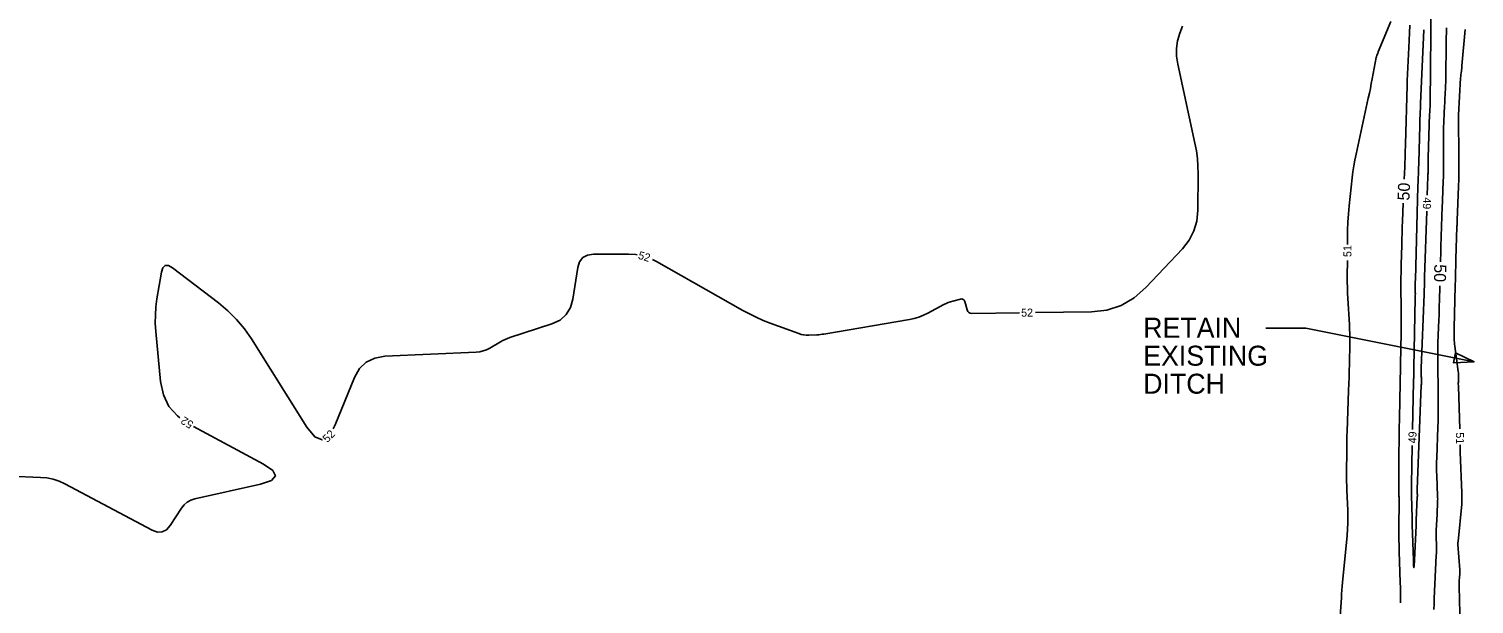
# Model space of a CAD drawing. Extents: x 2384780 to 2405861, y 547869 to 573706.
# Drawn here: x 2397366.4 to 2397727.5, y 553408.4 to 553552.3 of the extents above; entities that cross this region are included whole.
import ezdxf

# ---------------------------------------------------------------- set-up
doc = ezdxf.new("R2010")
doc.units = 0
for name, color, linetype in [('Old_Level_5', 7, 'Continuous'), ('Old_Level_60', 7, 'Continuous'), ('Old_Level_61', 7, 'Continuous')]:
    doc.layers.add(name, color=color, linetype=linetype)

msp = doc.modelspace()

# ---------------------------------------------------------------- linework, layer by layer
at = {"layer": 'Old_Level_5'}
for p in [(2397675.4739, 553477.44006), (2397727.53545, 553469.02776)]:
    msp.add_line(p, (2397685.4739, 553477.44006), dxfattribs=at)
msp.add_lwpolyline([(2397722.87769, 553471.23406), (2397727.53545, 553469.02776), (2397722.3874, 553468.78261)], close=True, dxfattribs=at)
at = {"layer": 'Old_Level_60'}
for points in [[(2397715.83775, 553510.65225), (2397715.99175, 553515.36175), (2397716.0005, 553515.62425), (2397716.0095, 553515.8865), (2397716.019, 553516.14875), (2397716.029, 553516.41125), (2397716.06175, 553517.26825), (2397716.06775, 553517.45175), (2397716.0715, 553517.6355), (2397716.07275, 553517.81925), (2397716.072, 553518.003), (2397716.06075, 553519.0885), (2397716.05975, 553519.32125), (2397716.061, 553519.55375), (2397716.06475, 553519.78625), (2397716.071, 553520.019), (2397716.43, 553531.048), (2397716.43925, 553531.31225), (2397716.45, 553531.57625), (2397716.46225, 553531.84025), (2397716.47625, 553532.10425), (2397716.5235, 553532.96625), (2397716.53275, 553533.151), (2397716.54, 553533.33575), (2397716.545, 553533.52075), (2397716.54825, 553533.7055), (2397716.848, 553559.64675)], [(2397617.9715, 553481.34025), (2397631.89475, 553481.53375), (2397635.7865, 553481.9525), (2397639.3585, 553483.09575), (2397642.61075, 553484.96375), (2397645.54325, 553487.5565), (2397654.68225, 553497.2965), (2397656.347, 553499.41525), (2397657.5415, 553501.722), (2397658.26575, 553504.2165), (2397658.51975, 553506.899), (2397658.5815, 553515.96875), (2397658.5415, 553517.9065), (2397658.3945, 553519.8335), (2397658.141, 553521.749), (2397657.7805, 553523.65375), (2397653.468, 553543.448), (2397653.18, 553545.4095), (2397653.175, 553547.351), (2397653.45275, 553549.2725), (2397654.01375, 553551.17425), (2397654.67075, 553552.9435)], [(2397695.8885, 553498.34225), (2397695.89675, 553499.887), (2397695.93275, 553501.92075), (2397696.019, 553503.95175), (2397696.1555, 553505.98), (2397696.3425, 553508.0055), (2397697.075, 553514.9975), (2397697.25275, 553516.4925), (2397697.47175, 553517.98075), (2397697.732, 553519.46225), (2397698.03375, 553520.93725), (2397701.10225, 553534.94425), (2397701.3615, 553536.1475), (2397701.61225, 553537.3525), (2397701.8545, 553538.55925), (2397702.08825, 553539.7675), (2397703.106, 553545.12825), (2397703.13625, 553545.26875), (2397703.1735, 553545.407), (2397703.2175, 553545.54325), (2397703.26825, 553545.6775), (2397703.446, 553546.1125), (2397703.484, 553546.20575), (2397703.522, 553546.299), (2397703.56, 553546.39225), (2397703.59825, 553546.4855), (2397706.706, 553554.1)], [(2397714.98325, 553552.0455), (2397714.12275, 553533.63025), (2397714.1215, 553533.60125), (2397714.12, 553533.5725), (2397714.11875, 553533.5435), (2397714.11775, 553533.51475), (2397714.11375, 553533.4205), (2397714.113, 553533.40025), (2397714.11225, 553533.38), (2397714.1115, 553533.36), (2397714.111, 553533.33975), (2397714.03375, 553530.499), (2397714.017, 553529.89025), (2397714.0005, 553529.28175), (2397713.98375, 553528.673), (2397713.96725, 553528.06425), (2397713.71525, 553518.829), (2397713.698, 553518.23975), (2397713.6785, 553517.65075), (2397713.6565, 553517.06175), (2397713.6325, 553516.473), (2397713.55, 553514.54925), (2397713.53325, 553514.137), (2397713.518, 553513.72475), (2397713.50425, 553513.3125), (2397713.49225, 553512.9), (2397712.857, 553489.50125), (2397712.84675, 553489.0575), (2397712.8405, 553488.61375), (2397712.83825, 553488.17), (2397712.83975, 553487.726), (2397712.851, 553486.276), (2397712.8525, 553485.9655), (2397712.8515, 553485.65475), (2397712.8485, 553485.344), (2397712.84325, 553485.03325), (2397712.48275, 553467.47025), (2397712.47575, 553467.12425), (2397712.469, 553466.778), (2397712.4625, 553466.432), (2397712.45625, 553466.086), (2397712.43625, 553464.9555), (2397712.43175, 553464.71325), (2397712.42725, 553464.471), (2397712.4225, 553464.22875), (2397712.41775, 553463.9865), (2397712.17275, 553452.09125)], [(2397725.27175, 553552.07975), (2397724.49175, 553542.99), (2397724.4875, 553542.937), (2397724.48425, 553542.88375), (2397724.48175, 553542.8305), (2397724.48025, 553542.77725), (2397724.4765, 553542.60325), (2397724.47525, 553542.566), (2397724.47275, 553542.529), (2397724.469, 553542.492), (2397724.46425, 553542.455), (2397724.276, 553541.161), (2397724.23875, 553540.8835), (2397724.20775, 553540.60525), (2397724.183, 553540.3265), (2397724.1645, 553540.047), (2397723.64975, 553530.69525), (2397723.64675, 553530.63925), (2397723.64425, 553530.58325), (2397723.642, 553530.527), (2397723.64, 553530.471), (2397723.634, 553530.2875), (2397723.633, 553530.24825), (2397723.63225, 553530.209), (2397723.632, 553530.16975), (2397723.63225, 553530.13025), (2397723.73425, 553520.2855), (2397723.74225, 553518.416), (2397723.7275, 553516.54675), (2397723.69, 553514.678), (2397723.62975, 553512.8095), (2397723.309, 553504.45125), (2397723.30225, 553504.27075), (2397723.29575, 553504.09025), (2397723.2895, 553503.91), (2397723.2835, 553503.7295), (2397723.26425, 553503.14), (2397723.26, 553503.01375), (2397723.256, 553502.8875), (2397723.25225, 553502.76125), (2397723.24825, 553502.63475), (2397723.012, 553494.76325), (2397722.9625, 553493.0765), (2397722.91525, 553491.38975), (2397722.8705, 553489.70275), (2397722.82825, 553488.01575), (2397722.56925, 553477.412), (2397722.56825, 553477.3755), (2397722.567, 553477.33875), (2397722.566, 553477.30225), (2397722.5645, 553477.2655), (2397722.56, 553477.14575), (2397722.55925, 553477.12025), (2397722.55875, 553477.0945), (2397722.5585, 553477.06875), (2397722.55875, 553477.04325), (2397722.58075, 553474.808), (2397722.59275, 553474.32975), (2397722.6195, 553473.85225), (2397722.66075, 553473.376), (2397722.717, 553472.90075), (2397723.56125, 553466.57525), (2397723.60275, 553466.208), (2397723.62925, 553465.83975), (2397723.641, 553465.471), (2397723.6375, 553465.10125), (2397723.602, 553463.8925), (2397723.5965, 553463.63325), (2397723.59475, 553463.37425), (2397723.59725, 553463.11525), (2397723.60375, 553462.85625), (2397723.95125, 553452.23875)], [(2397712.06625, 553428.24975), (2397712.36325, 553419.38275), (2397712.4295, 553417.96575), (2397712.5015, 553417.493), (2397712.5795, 553417.96475), (2397712.663, 553419.381), (2397713.06075, 553428.05775), (2397713.06325, 553428.12575), (2397713.06425, 553428.19375), (2397713.064, 553428.262), (2397713.0625, 553428.33), (2397713.05525, 553428.5525), (2397713.054, 553428.6), (2397713.054, 553428.64775), (2397713.055, 553428.69525), (2397713.05725, 553428.743), (2397713.07675, 553429.10425), (2397713.08075, 553429.18175), (2397713.0845, 553429.25925), (2397713.08825, 553429.33675), (2397713.09175, 553429.41425), (2397713.34625, 553435.25575), (2397713.3525, 553435.44025), (2397713.3545, 553435.62475), (2397713.3525, 553435.80925), (2397713.34675, 553435.99375), (2397713.321, 553436.5965), (2397713.31675, 553436.7255), (2397713.31525, 553436.85475), (2397713.31625, 553436.98375), (2397713.32, 553437.113), (2397714.34225, 553463.134), (2397714.35125, 553463.4075), (2397714.35725, 553463.681), (2397714.35975, 553463.95475), (2397714.359, 553464.2285), (2397714.351, 553465.12275), (2397714.34925, 553465.31425), (2397714.3475, 553465.50575), (2397714.34575, 553465.6975), (2397714.344, 553465.889), (2397714.336, 553466.693), (2397714.33525, 553466.86525), (2397714.33675, 553467.0375), (2397714.34, 553467.20975), (2397714.3455, 553467.38175), (2397715.0445, 553485.88425), (2397715.0545, 553486.1625), (2397715.0635, 553486.441), (2397715.07175, 553486.7195), (2397715.079, 553486.998), (2397715.10125, 553487.90775), (2397715.10625, 553488.1025), (2397715.11125, 553488.2975), (2397715.11675, 553488.4925), (2397715.1225, 553488.6875), (2397715.14625, 553489.478), (2397715.15125, 553489.64725), (2397715.15675, 553489.81675), (2397715.162, 553489.98625), (2397715.1675, 553490.1555), (2397715.707, 553506.65425)], [(2397442.402, 553452.274), (2397442.96, 553453.26125), (2397447.795, 553465.0715), (2397449.043, 553467.30125), (2397450.71475, 553468.9295), (2397452.81075, 553469.9555), (2397455.3305, 553470.38), (2397478.13875, 553471.41075), (2397479.05325, 553471.50675), (2397479.93575, 553471.7105), (2397480.78625, 553472.02225), (2397481.60425, 553472.442), (2397484.22475, 553473.989), (2397484.7935, 553474.3045), (2397485.377, 553474.58825), (2397485.97475, 553474.83975), (2397486.587, 553475.05925), (2397497.11, 553478.51775), (2397499.1285, 553479.4595), (2397500.674, 553480.80225), (2397501.74625, 553482.54625), (2397502.3455, 553484.6915), (2397503.56075, 553492.55025), (2397504.00175, 553494.02375), (2397504.8035, 553495.07625), (2397505.96625, 553495.70775), (2397507.48975, 553495.91825), (2397516.247, 553495.91825), (2397518.093, 553495.80275), (2397518.38325, 553495.7465)], [(2397522.1945, 553494.59), (2397523.26575, 553494.069), (2397544.7995, 553481.87375), (2397546.47, 553480.97175), (2397548.17275, 553480.1395), (2397549.908, 553479.377), (2397551.67575, 553478.6845), (2397558.81575, 553476.05125), (2397559.4125, 553475.86375), (2397560.01925, 553475.7375), (2397560.63525, 553475.6725), (2397561.26125, 553475.669), (2397563.321, 553475.758), (2397563.76175, 553475.784), (2397564.201, 553475.82375), (2397564.6385, 553475.87725), (2397565.07475, 553475.94475), (2397586.4185, 553479.585), (2397587.61925, 553479.83975), (2397588.7875, 553480.18875), (2397589.92325, 553480.63225), (2397591.0265, 553481.17025), (2397595.037, 553483.32875), (2397595.575, 553483.59725), (2397596.12625, 553483.831), (2397596.69125, 553484.03025), (2397597.2695, 553484.1945), (2397599.181, 553484.6745), (2397599.55425, 553484.714), (2397599.855, 553484.6265), (2397600.083, 553484.41175), (2397600.23875, 553484.07025), (2397600.85, 553481.99525), (2397601.02275, 553481.607), (2397601.2785, 553481.3315), (2397601.61725, 553481.16875), (2397602.03925, 553481.119), (2397613.972, 553481.28475)], [(2397404.16025, 553455.00975), (2397403.5025, 553455.464), (2397401.40575, 553457.864), (2397400.01175, 553460.73), (2397399.32075, 553464.06175), (2397398.12675, 553476.596), (2397397.99825, 553478.6445), (2397398.0035, 553480.68825), (2397398.1425, 553482.72725), (2397398.41525, 553484.76175), (2397399.5245, 553491.39925), (2397399.876, 553492.53475), (2397400.45475, 553493.096), (2397401.261, 553493.0835), (2397402.29475, 553492.497), (2397413.784, 553483.749), (2397416.14375, 553481.781), (2397418.29875, 553479.62625), (2397420.24925, 553477.28475), (2397421.995, 553474.75625), (2397435.8505, 553452.65075), (2397437.851, 553450.20625), (2397439.70275, 553449.49325), (2397439.71, 553449.49775)], [(2397694.08325, 553405.392), (2397694.368, 553409.95025), (2397694.433, 553410.9265), (2397694.50675, 553411.90225), (2397694.5885, 553412.8775), (2397694.679, 553413.852), (2397695.81975, 553425.60875), (2397695.94225, 553427.1565), (2397696.01025, 553428.70575), (2397696.0235, 553430.2565), (2397695.982, 553431.8085), (2397695.757, 553436.881), (2397695.7155, 553437.968), (2397695.6875, 553439.05525), (2397695.673, 553440.143), (2397695.67175, 553441.23075), (2397695.70125, 553446.8135), (2397695.71225, 553448.00975), (2397695.73325, 553449.2055), (2397695.76375, 553450.40125), (2397695.80375, 553451.597), (2397696.18975, 553461.84825), (2397696.24725, 553463.48625), (2397696.29675, 553465.12475), (2397696.338, 553466.76325), (2397696.37125, 553468.402), (2397696.466, 553473.75575), (2397696.47525, 553474.90275), (2397696.463, 553476.0495), (2397696.42875, 553477.1955), (2397696.37275, 553478.34125), (2397695.99375, 553484.8265), (2397695.92375, 553486.2165), (2397695.87575, 553487.607), (2397695.85, 553488.998), (2397695.84625, 553490.38975), (2397695.86725, 553494.3425)], [(2397360.36075, 553440.318), (2397360.7975, 553440.367), (2397361.7305, 553440.37925), (2397369.29425, 553440.11375), (2397370.8915, 553439.969), (2397372.44175, 553439.6485), (2397373.945, 553439.152), (2397375.40125, 553438.48), (2397397.20675, 553426.91325), (2397398.53575, 553426.431), (2397399.72975, 553426.4665), (2397400.78875, 553427.01925), (2397401.7125, 553428.0895), (2397404.50975, 553432.43075), (2397405.16925, 553433.27475), (2397405.949, 553433.9465), (2397406.849, 553434.4455), (2397407.869, 553434.772), (2397424.317, 553438.43175), (2397427.00375, 553439.33225), (2397428.01525, 553440.4655), (2397427.351, 553441.8315), (2397425.0115, 553443.4305), (2397407.531, 553452.86675)], [(2397712.0905, 553448.092), (2397711.887, 553438.208), (2397711.88225, 553437.95875), (2397711.8785, 553437.70925), (2397711.87575, 553437.46), (2397711.874, 553437.2105), (2397711.86975, 553436.39575), (2397711.8695, 553436.22125), (2397711.871, 553436.04675), (2397711.874, 553435.87225), (2397711.8785, 553435.69775), (2397712.05425, 553429.92525), (2397712.0585, 553429.75875), (2397712.06125, 553429.59225), (2397712.06275, 553429.426), (2397712.0625, 553429.2595), (2397712.05975, 553428.71575), (2397712.05975, 553428.599), (2397712.06075, 553428.4825), (2397712.063, 553428.366), (2397712.06625, 553428.24975)], [(2397724.0585, 553448.24025), (2397724.06625, 553447.41475), (2397724.0695, 553447.17075), (2397724.07425, 553446.92675), (2397724.081, 553446.68275), (2397724.0895, 553446.439), (2397724.47825, 553436.22475), (2397724.48775, 553435.94275), (2397724.49525, 553435.66075), (2397724.50025, 553435.37875), (2397724.50325, 553435.09675), (2397724.509, 553434.17525), (2397724.5075, 553433.97775), (2397724.50075, 553433.78075), (2397724.48875, 553433.58375), (2397724.47125, 553433.38725), (2397723.5235, 553424.08825), (2397723.5165, 553424.0105), (2397723.51125, 553423.93225), (2397723.50775, 553423.85425), (2397723.506, 553423.776), (2397723.5035, 553423.52025), (2397723.5035, 553423.4655), (2397723.5045, 553423.41075), (2397723.5065, 553423.356), (2397723.50975, 553423.30125), (2397723.93625, 553417.0005), (2397723.9565, 553416.58825), (2397723.96175, 553416.176), (2397723.95225, 553415.764), (2397723.9275, 553415.35225), (2397723.82225, 553414.0065), (2397723.8035, 553413.71825), (2397723.7925, 553413.4295), (2397723.789, 553413.14075), (2397723.793, 553412.85175), (2397724.1625, 553399.45575)]]:
    msp.add_lwpolyline(points, dxfattribs=at)
at = {"layer": 'Old_Level_61'}
for points in [[(2397711.4645, 553553.15825), (2397711.38375, 553551.31125), (2397711.301, 553549.46425), (2397711.21575, 553547.6175), (2397710.82375, 553539.22775), (2397710.8185, 553539.1135), (2397710.81325, 553538.999), (2397710.8085, 553538.8845), (2397710.8035, 553538.77), (2397710.78825, 553538.396), (2397710.785, 553538.316), (2397710.78225, 553538.23575), (2397710.7795, 553538.1555), (2397710.77725, 553538.0755), (2397710.378, 553523.42275), (2397710.35825, 553522.69925), (2397710.33875, 553521.97575), (2397710.319, 553521.25225), (2397710.29925, 553520.52875), (2397710.23475, 553518.16525), (2397710.21975, 553517.659), (2397710.203, 553517.1525), (2397710.18425, 553516.64625), (2397710.1635, 553516.14), (2397710.102, 553514.70475)], [(2397719.1365, 553494.0345), (2397719.1625, 553494.9005), (2397719.1845, 553495.62625), (2397719.20725, 553496.352), (2397719.23025, 553497.07775), (2397719.2535, 553497.8035), (2397719.58225, 553507.85725), (2397719.618, 553508.92275), (2397719.655, 553509.98825), (2397719.69375, 553511.05375), (2397719.73375, 553512.11925), (2397719.86725, 553515.59925), (2397719.89125, 553516.34525), (2397719.90625, 553517.091), (2397719.91225, 553517.83725), (2397719.909, 553518.58325), (2397719.863, 553523.021), (2397719.85825, 553523.95125), (2397719.86375, 553524.88125), (2397719.879, 553525.811), (2397719.90425, 553526.741), (2397720.003, 553529.778), (2397720.026, 553530.42875), (2397720.05275, 553531.0795), (2397720.083, 553531.73), (2397720.117, 553532.38025), (2397720.33575, 553536.3555), (2397720.378, 553537.2075), (2397720.411, 553538.06), (2397720.43475, 553538.9125), (2397720.44925, 553539.7655), (2397720.555, 553548.92475), (2397720.57475, 553550.12175), (2397720.6065, 553551.31825), (2397720.65025, 553552.51425)], [(2397709.845, 553508.71025), (2397709.65225, 553504.2115), (2397709.591, 553502.71075), (2397709.5355, 553501.2095), (2397709.48575, 553499.70825), (2397709.442, 553498.2065), (2397709.30875, 553493.301), (2397709.285, 553492.24975), (2397709.27, 553491.1985), (2397709.2645, 553490.14725), (2397709.26825, 553489.09575), (2397709.3325, 553480.84475), (2397709.3375, 553479.68325), (2397709.33425, 553478.5215), (2397709.32275, 553477.36), (2397709.303, 553476.1985), (2397709.225, 553472.40425), (2397709.20875, 553471.59125), (2397709.19275, 553470.77825), (2397709.1775, 553469.965), (2397709.163, 553469.152), (2397709.04125, 553462.273), (2397709.0145, 553460.799), (2397708.987, 553459.325), (2397708.95825, 553457.851), (2397708.92825, 553456.377), (2397708.8125, 553450.75625), (2397708.79025, 553449.55175), (2397708.77225, 553448.34725), (2397708.759, 553447.1425), (2397708.75025, 553445.938), (2397708.71025, 553438.30575), (2397708.71, 553437.90825), (2397708.71325, 553437.511), (2397708.72, 553437.114), (2397708.73025, 553436.71675), (2397708.76975, 553435.4195), (2397708.777, 553435.1415), (2397708.78175, 553434.8635), (2397708.784, 553434.58525), (2397708.78375, 553434.30725), (2397708.74775, 553427.44475), (2397708.74725, 553425.97425), (2397708.761, 553424.504), (2397708.78875, 553423.034), (2397708.831, 553421.564), (2397709.09, 553413.82925), (2397709.12525, 553412.52825), (2397709.14325, 553411.227), (2397709.14425, 553409.92575), (2397709.12975, 553408.733)], [(2397717.4845, 553407.10025), (2397717.5375, 553408.443), (2397717.596, 553409.7855), (2397718.089, 553420.53775), (2397718.11175, 553421.173), (2397718.122, 553421.80825), (2397718.12, 553422.44375), (2397718.10525, 553423.07925), (2397718.0365, 553425.15525), (2397718.02675, 553425.6), (2397718.0265, 553426.04475), (2397718.036, 553426.4895), (2397718.05525, 553426.934), (2397718.2665, 553430.8515), (2397718.29025, 553431.3025), (2397718.31275, 553431.7535), (2397718.33425, 553432.2045), (2397718.3545, 553432.65575), (2397718.41875, 553434.1295), (2397718.429, 553434.44525), (2397718.4325, 553434.761), (2397718.42925, 553435.077), (2397718.41925, 553435.39275), (2397718.19875, 553440.56175), (2397718.16275, 553441.6695), (2397718.1495, 553442.77725), (2397718.159, 553443.885), (2397718.19125, 553444.99275), (2397718.4935, 553452.6885), (2397718.53875, 553454.04625), (2397718.5675, 553455.4045), (2397718.58, 553456.763), (2397718.57625, 553458.12175), (2397718.537, 553462.5605), (2397718.5285, 553463.5115), (2397718.51975, 553464.46275), (2397718.51075, 553465.414), (2397718.5015, 553466.365), (2397718.46225, 553470.35575), (2397718.45875, 553471.21075), (2397718.46575, 553472.06575), (2397718.48275, 553472.9205), (2397718.51, 553473.77525), (2397718.72625, 553479.50475), (2397718.76925, 553480.69725), (2397718.8085, 553481.89), (2397718.8435, 553483.083), (2397718.87475, 553484.276), (2397718.9665, 553488.03675)]]:
    msp.add_lwpolyline(points, dxfattribs=at)

# ---------------------------------------------------------------- texts
at = {"layer": 'Old_Level_5'}
for s, p in [('RETAIN', (2397644.8436, 553475.03097)), ('EXISTING', (2397644.8436, 553468.03097)), ('DITCH', (2397644.8436, 553461.03097))]:
    msp.add_text(s, height=4.999999, dxfattribs=at).set_placement(p)
at = {"layer": 'Old_Level_60'}
for s, rotation, p in [('49', 268.1273083, (2397714.82125, 553510.1655)), ('52', 343.1213694, (2397518.4805, 553494.82075)), ('51', 89.6956056, (2397696.872, 553495.20325)), ('52', 0.7963167, (2397614.356, 553480.29)), ('52', 147.5532444, (2397407.7175, 553453.8425)), ('52', 45.883575, (2397441.00125, 553448.66675)), ('49', 88.8205722, (2397713.101, 553448.591)), ('51', 271.5366278, (2397722.98675, 553451.34625))]:
    msp.add_text(s, height=2, rotation=rotation, dxfattribs=at).set_placement(p)
at = {"layer": 'Old_Level_61'}
for rotation, p in [(87.5454694, (2397711.371, 553509.28325)), (268.376275, (2397717.61425, 553493.43925))]:
    msp.add_text('50', height=3, rotation=rotation, dxfattribs=at).set_placement(p)

doc.saveas('drawing.dxf')
